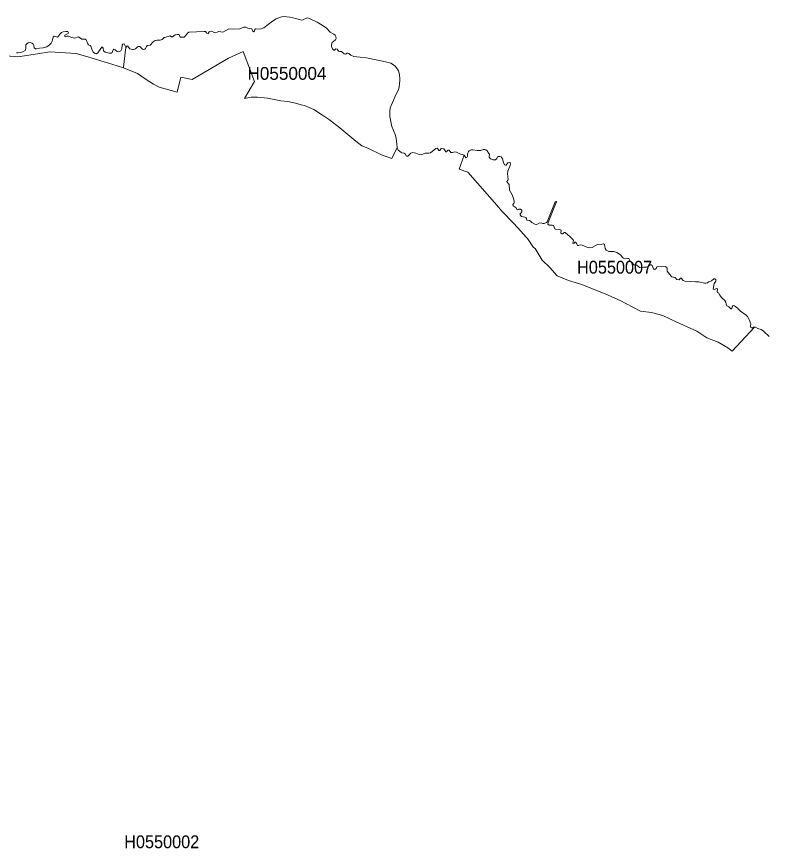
# Model space of a CAD drawing. Extents: x 369010 to 739155, y 6377141 to 6616555.
# Drawn here: x 436436 to 442308, y 6491485 to 6497981 of the extents above; entities that cross this region are included whole.
import ezdxf
from ezdxf.enums import TextEntityAlignment as Align

# ---------------------------------------------------------------- set-up
doc = ezdxf.new("R2010")
doc.units = 0
doc.header["$LTSCALE"] = 40
doc.layers.add('1', color=7, linetype='Continuous', lineweight=13)
doc.layers.add('2', color=7, linetype='Continuous')

msp = doc.modelspace()

# ---------------------------------------------------------------- linework, layer by layer
at = {"layer": '1'}
for points in [[(437288.38, 6497741.93), (437288.38, 6497741.76), (437271.01, 6497585.69), (437270.51, 6497582.05), (437381.23, 6497536.71), (437447.93, 6497489.21), (437505.03, 6497453.46), (437549.71, 6497428.8), (437689.07, 6497391.72), (437718.53, 6497508.07), (437808.23, 6497489.04), (438090.58, 6497657.03), (438204.95, 6497709.16), (438293.66, 6497472.82), (438215.87, 6497340.58), (438268.33, 6497352.5), (438318.15, 6497352.5), (438396.76, 6497343.07), (438499.05, 6497324.03), (438553.83, 6497316.92), (438613.24, 6497305), (438658.43, 6497293.08), (438684.58, 6497285.97), (438757.89, 6497255.02), (438824.59, 6497212.15), (438879.21, 6497174.09), (438960.14, 6497112.19), (439086.25, 6497007.42), (439131.44, 6496971.67), (439179.1, 6496953.63), (439286.18, 6496901.17), (439365.62, 6496873.37), (439406.84, 6496953.8), (439409.15, 6496958.27), (439408.32, 6496960.42), (439404.52, 6496981.6), (439400.71, 6497031.26), (439392.6, 6497059.72), (439367.11, 6497123.44), (439350.4, 6497201.56), (439350.4, 6497242.11), (439353.21, 6497267.93), (439389.13, 6497351.67), (439415.44, 6497405.3), (439420.57, 6497419.36), (439427.03, 6497448.49), (439430.01, 6497493.51), (439427.36, 6497528.43), (439418.42, 6497557.39), (439410.97, 6497570.63), (439392.27, 6497592.48), (439370.76, 6497609.86), (439359, 6497616.15), (439318.46, 6497628.39), (439231.4, 6497647.1), (439167.68, 6497657.69), (439069.04, 6497669.61), (439045.71, 6497678.54), (439031.64, 6497691.45), (439023.86, 6497695.09), (439018.73, 6497695.09), (439004.5, 6497687.98), (438994.23, 6497689.3), (438972.22, 6497707.34), (438956.83, 6497708.66), (438950.71, 6497711.48), (438939.12, 6497727.03), (438930.35, 6497727.86), (438919.43, 6497719.92), (438914.3, 6497719.59), (438904.2, 6497728.52), (438896.42, 6497748.22), (438895.59, 6497759.8), (438900.39, 6497778.18), (438927.37, 6497799.19), (438931.34, 6497808.79), (438930.35, 6497826.17), (438924.89, 6497835.27), (438914.3, 6497844.05), (438886.16, 6497858.45), (438855.21, 6497889.73), (438821.78, 6497915.21), (438782.72, 6497938.38), (438724.63, 6497965.53), (438707.25, 6497970.33), (438692.19, 6497967.18), (438673.82, 6497956.09), (438662.07, 6497954.27), (438615.73, 6497967.18), (438569.39, 6497977.11), (438546.05, 6497980.09), (438517.09, 6497980.59), (438496.4, 6497976.45), (438463.63, 6497962.55), (438434, 6497945.17), (438367.47, 6497892.04), (438338.51, 6497881.45), (438301.43, 6497884.59), (438297.13, 6497880.95), (438292.99, 6497868.04)], [(436357.09, 6497675.56), (436446.13, 6497666.79), (436599.56, 6497690.96), (436696.38, 6497705.35), (436900.61, 6497693.93), (437000.57, 6497662.98), (437119.57, 6497627.24), (437221.85, 6497596.29), (437270.51, 6497582.05), (437270.51, 6497582.05), (437271.01, 6497585.69), (437288.38, 6497741.76), (437288.38, 6497741.93), (437288.05, 6497741.93), (437276.96, 6497768.25), (437264.39, 6497766.59), (437260.58, 6497756.66), (437256.61, 6497728.19), (437248.66, 6497713.13), (437232.44, 6497705.35), (437220.53, 6497707.34), (437205.14, 6497722.07), (437196.03, 6497725.38), (437189.25, 6497720.25), (437181.63, 6497699.89), (437174.19, 6497695.42), (437159.95, 6497695.75), (437127.35, 6497702.71), (437114.77, 6497712.8), (437111.96, 6497735.64), (437105.5, 6497741.1), (437101.36, 6497741.1), (437092.59, 6497732.17), (437069.42, 6497696.91), (437059.66, 6497690.46), (437049.73, 6497691.78), (437036.82, 6497699.89), (437026.23, 6497718.59), (437016.79, 6497750.54), (437011, 6497756.33), (436998.09, 6497761.46), (436991.64, 6497767.58), (436977.9, 6497799.19), (436971.11, 6497803.33), (436944.63, 6497803.99), (436918.15, 6497821.7), (436890.51, 6497811.77), (436864.69, 6497816.9), (436840.53, 6497828.49), (436831.1, 6497828.49), (436821.5, 6497822.03), (436811.9, 6497825.01), (436813.72, 6497834.61), (436839.54, 6497850.17), (436840.86, 6497854.31), (436835.07, 6497863.24), (436821.5, 6497864.9), (436800.15, 6497862.09), (436787.24, 6497855.96), (436774.49, 6497844.38), (436763.41, 6497827.5), (436755.46, 6497821.37), (436728.32, 6497827.5), (436720.87, 6497820.38), (436714.42, 6497789.43), (436706.47, 6497773.38), (436693.56, 6497759.8), (436671.88, 6497745.9), (436643.58, 6497737.63), (436615.11, 6497735.64), (436590.95, 6497728.86), (436583.67, 6497729.85), (436571.75, 6497736.3), (436569.43, 6497755.01), (436565.79, 6497765.6), (436558.18, 6497773.04), (436540.97, 6497777.51), (436526.9, 6497775.03), (436515.31, 6497768.91), (436506.54, 6497759.8), (436508.53, 6497732.5), (436502.74, 6497716.61), (436483.7, 6497705.35), (436464.34, 6497699.89), (436444.98, 6497697.58), (436435.71, 6497698.57)], [(438292.99, 6497868.04), (438286.04, 6497862.75), (438281.57, 6497865.89), (438272.31, 6497886.42), (438242.51, 6497891.38), (438226.3, 6497898.17), (438210.9, 6497897.84), (438179.95, 6497885.92), (438133.45, 6497882.94), (438094.72, 6497885.59), (438046.39, 6497860.1), (438015.44, 6497863.58), (437990.29, 6497854.64), (437979.36, 6497856.62), (437960, 6497865.89), (437945.93, 6497865.56), (437940.8, 6497863.08), (437931.7, 6497847.85), (437922.26, 6497851.66), (437911.01, 6497863.24), (437900.75, 6497865.23), (437780.76, 6497859.44), (437771.49, 6497851), (437755.6, 6497829.81), (437743.35, 6497821.37), (437716.71, 6497821.37), (437711.58, 6497825.68), (437707.61, 6497835.61), (437700.82, 6497841.07), (437689.9, 6497841.73), (437674.84, 6497837.26), (437654.48, 6497821.7), (437646.04, 6497822.7), (437634.45, 6497830.14), (437594.57, 6497817.23), (437587.45, 6497817.57), (437572.55, 6497802.67), (437558.32, 6497795.88), (437532.67, 6497796.55), (437517.11, 6497793.4), (437503.54, 6497784.63), (437479.71, 6497758.81), (437456.54, 6497755.34), (437450.41, 6497748.22), (437443.63, 6497732.17), (437436.51, 6497726.7), (437424.59, 6497724.06), (437419.79, 6497726.04), (437398.11, 6497747.23), (437385.87, 6497747.23), (437380.74, 6497745.07), (437365.01, 6497729.19), (437349.46, 6497723.06), (437341.18, 6497722.73), (437320.82, 6497727.86), (437317.02, 6497730.84), (437305.27, 6497751.2), (437299.64, 6497753.18), (437291.36, 6497741.27), (437288.38, 6497741.93)], [(439859.99, 6496924.67), (439839.96, 6496918.88), (439827.22, 6496920.7), (439815.3, 6496938.74), (439810.67, 6496939.07), (439805.2, 6496936.59), (439794.28, 6496925), (439787.16, 6496925.5), (439772.6, 6496949.5), (439756.88, 6496951.98), (439750.42, 6496948.17), (439741.98, 6496933.94), (439732.71, 6496934.27), (439724.93, 6496949.17), (439719.47, 6496952.31), (439710.37, 6496951.65), (439668.17, 6496917.55), (439655.59, 6496915.57), (439627.95, 6496915.57), (439596.01, 6496900.84), (439580.78, 6496903.65), (439555.13, 6496915.24), (439527.98, 6496919.54), (439515.74, 6496913.91), (439492.24, 6496892.07), (439480.65, 6496891.74), (439469.73, 6496908.78), (439464.1, 6496913.09), (439444.9, 6496917.89), (439435.8, 6496922.69), (439415.44, 6496939.07), (439409.15, 6496958.27), (439406.84, 6496953.8), (439365.62, 6496873.37), (439286.18, 6496901.17), (439179.1, 6496953.63), (439131.44, 6496971.67), (439086.25, 6497007.42), (438960.14, 6497112.19), (438879.21, 6497174.09), (438824.59, 6497212.15), (438757.89, 6497255.02), (438684.58, 6497285.97), (438658.43, 6497293.08), (438613.24, 6497305), (438553.83, 6497316.92), (438499.05, 6497324.03), (438396.76, 6497343.07), (438318.15, 6497352.5), (438268.33, 6497352.5), (438215.87, 6497340.58), (438293.66, 6497472.82), (438204.95, 6497709.16), (438090.58, 6497657.03), (437808.23, 6497489.04), (437718.53, 6497508.07), (437689.07, 6497391.72), (437549.71, 6497428.8), (437505.03, 6497453.46), (437447.93, 6497489.21), (437381.23, 6497536.71), (437270.51, 6497582.05), (437270.51, 6497582.05), (437221.85, 6497596.29), (437119.57, 6497627.24), (437000.57, 6497662.98), (436900.61, 6497693.93), (436696.38, 6497705.35), (436599.56, 6497690.96), (436446.13, 6497666.79), (436357.09, 6497675.56)], [(440285.83, 6496625.77), (440282.68, 6496669.3), (440265.8, 6496689.66), (440266.13, 6496693.79), (440272.92, 6496702.23), (440275.23, 6496710.84), (440270.77, 6496753.37), (440272.92, 6496774.72), (440291.95, 6496817.26), (440294.27, 6496828.84), (440291.62, 6496839.27), (440288.48, 6496841.42), (440273.91, 6496839.44), (440258.85, 6496820.24), (440253.88, 6496819.91), (440246.27, 6496824.05), (440239.15, 6496840.43), (440231.38, 6496871.38), (440221.45, 6496885.61), (440210.69, 6496888.59), (440197.78, 6496888.76), (440192.32, 6496885.94), (440185.86, 6496873.7), (440177.26, 6496863.1), (440156.9, 6496862.11), (440136.54, 6496870.22), (440127.27, 6496882.14), (440128.27, 6496905.64), (440125.62, 6496912.76), (440111.39, 6496931.46), (440100.46, 6496940.39), (440092.85, 6496942.38), (440079.94, 6496941.72), (440060.58, 6496935.93), (440034.1, 6496933.94), (439998.68, 6496940.73), (439985.77, 6496940.06), (439969.88, 6496932.28), (439968.72, 6496929.14), (439964.75, 6496927.49), (439957.63, 6496906.3), (439956.81, 6496890.74), (439951.51, 6496879.82), (439944.23, 6496879.16), (439931.98, 6496898.19)], [(442312.92, 6495483.3), (442270.55, 6495525), (442252.68, 6495536.26), (442225.53, 6495545.36), (442207.49, 6495554.96), (442200.05, 6495555.29), (442024.61, 6495368.93), (441992.17, 6495394.92), (441916.04, 6495437.78), (441827.99, 6495471.22), (441749.38, 6495523.51), (441592.48, 6495594.85), (441484.41, 6495645.82), (441394.04, 6495669.65), (441308.31, 6495681.57), (441248.89, 6495712.52), (441148.93, 6495762.5), (441037.05, 6495812.48), (440851.19, 6495888.12), (440746.59, 6495919.07), (440658.54, 6495957.14), (440601.44, 6496021.52), (440542.03, 6496078.62), (440487.25, 6496168.98), (440473.01, 6496178.58), (440425.35, 6496247.59), (440415.91, 6496257.19), (440373.05, 6496304.69), (440320.75, 6496364.27), (440225.42, 6496461.76), (440187.35, 6496509.42), (439960.12, 6496766.62), (439893.42, 6496788.96), (439931.98, 6496898.19), (439915.43, 6496904.31), (439902.52, 6496905.64), (439870.58, 6496923.35), (439859.99, 6496924.67)], [(439931.98, 6496898.19), (439893.42, 6496788.96), (439960.12, 6496766.62), (440187.35, 6496509.42), (440225.42, 6496461.76), (440320.75, 6496364.27), (440373.05, 6496304.69), (440415.91, 6496257.19), (440425.35, 6496247.59), (440473.01, 6496178.58), (440487.25, 6496168.98), (440542.03, 6496078.62), (440601.44, 6496021.52), (440658.54, 6495957.14), (440746.59, 6495919.07), (440851.19, 6495888.12), (441037.05, 6495812.48), (441148.93, 6495762.5), (441248.89, 6495712.52), (441308.31, 6495681.57), (441394.04, 6495669.65), (441484.41, 6495645.82), (441592.48, 6495594.85), (441749.38, 6495523.51), (441827.99, 6495471.22), (441916.04, 6495437.78), (441992.17, 6495394.92), (442024.61, 6495368.93), (442200.05, 6495555.29), (442192.27, 6495555.62), (442184.32, 6495550.16), (442176.21, 6495549.5), (442170.09, 6495553.97), (442168.1, 6495565.72), (442169.76, 6495582.43), (442158.67, 6495616.03), (442144.77, 6495639.7), (442134.51, 6495649.96), (442089.32, 6495679.42), (442065.66, 6495703.58), (442042.65, 6495723.28), (442032.06, 6495725.26), (442024.28, 6495714.67), (442022.96, 6495702.09), (442019.15, 6495699.11), (442015.01, 6495699.45), (441999.46, 6495715), (441984.56, 6495723.28), (441979.43, 6495734.37), (441975.13, 6495750.42), (441966.85, 6495764.32), (441941.03, 6495787.99), (441928.95, 6495804.71), (441918.69, 6495824.73), (441911.57, 6495825.39), (441908.26, 6495833.67), (441909.26, 6495851.38), (441907.27, 6495854.85), (441901.81, 6495857.5), (441886.42, 6495849.72), (441877.64, 6495851.71), (441885.42, 6495895.24), (441898.33, 6495915.59), (441898, 6495924.37), (441890.55, 6495932.14), (441882.11, 6495931.81), (441863.08, 6495916.59), (441851.49, 6495911.46), (441840.74, 6495909.47), (441832.13, 6495902.02), (441820.38, 6495898.55), (441808.79, 6495898.88), (441764.61, 6495910.13), (441739.28, 6495908.48), (441656.2, 6495915.59), (441643.29, 6495920.72), (441627.24, 6495938.93), (441620.78, 6495938.27), (441610.02, 6495925.36), (441593.97, 6495928.17), (441578.58, 6495943.4), (441554.91, 6495949.85), (441548.29, 6495954.32), (441517.34, 6495993.71), (441516.68, 6496009.43), (441513.7, 6496021.35), (441501.45, 6496029.13), (441470.5, 6496027.14), (441444.35, 6496029.79), (441437.57, 6496025.49), (441430.29, 6496014.23), (441421.18, 6496005.96), (441413.41, 6496007.45), (441409.27, 6496012.08), (441399.34, 6496038.07), (441392.22, 6496043.36), (441384.77, 6496042.7), (441379.31, 6496039.72), (441367.06, 6496026.81), (441358.29, 6496024.33)], [(441358.29, 6496024.33), (441332.47, 6496023.01), (441314.77, 6496018.54), (441300.37, 6496022.34), (441279.68, 6496040.71), (441270.74, 6496043.03), (441256.84, 6496042.7), (441245.92, 6496060.08), (441227.38, 6496068.52), (441222.91, 6496082.26), (441216.79, 6496090.7), (441207.52, 6496091.69), (441193.95, 6496089.37), (441175.91, 6496094.17), (441168.13, 6496100.3), (441154.56, 6496117.18), (441136.85, 6496130.58), (441124.27, 6496137.37), (441100.77, 6496145.81), (441062.37, 6496147.13), (441041.19, 6496158.06), (441031.75, 6496169.97), (441027.28, 6496201.92), (441021.16, 6496206.05), (441006.93, 6496202.58), (440972.17, 6496201.25), (440930.3, 6496177.75), (440910.27, 6496174.44), (440890.91, 6496179.9), (440852.18, 6496196.45), (440838.11, 6496197.45), (440824.87, 6496192.15), (440817.76, 6496192.81), (440813.29, 6496198.27), (440808.32, 6496211.18), (440800.38, 6496220.29), (440796.41, 6496220.29), (440791.28, 6496211.51), (440782.01, 6496208.04), (440779.36, 6496212.51), (440784.49, 6496232.53), (440781.01, 6496239.32), (440760, 6496261.17), (440720.77, 6496295.43), (440712.99, 6496296.09), (440701.41, 6496285), (440694.95, 6496283.84), (440687.17, 6496289.3), (440686.18, 6496293.77), (440690.15, 6496307.01), (440689.16, 6496313.8), (440680.06, 6496317.27), (440645.3, 6496319.59), (440640.83, 6496323.06), (440630.74, 6496349.21), (440622.13, 6496351.86), (440595.65, 6496352.69), (440586.22, 6496360.14), (440587.87, 6496372.38), (440649.11, 6496528.45), (440653.41, 6496531.27), (440653.91, 6496534.91), (440649.77, 6496536.56), (440641.66, 6496533.25), (440581.09, 6496378.84), (440574.3, 6496373.05), (440556.26, 6496365.6), (440546.66, 6496365.93), (440532.43, 6496370.23), (440518.36, 6496367.25), (440498.33, 6496358.48), (440484.1, 6496359.14), (440460.1, 6496372.22), (440448.68, 6496383.31), (440441.57, 6496387.28), (440422.2, 6496391.09), (440419.39, 6496403.66), (440412.6, 6496410.78), (440394.56, 6496418.23), (440379.67, 6496421.04), (440373.88, 6496425.01), (440370.07, 6496432.46), (440369.74, 6496440.08), (440381.65, 6496455.63), (440382.32, 6496468.21), (440372.55, 6496477.15), (440362.29, 6496477.15), (440358.32, 6496474.67), (440347.73, 6496473.01), (440344.25, 6496475.49), (440337.46, 6496488.4), (440313.63, 6496502.31), (440310.65, 6496507.1), (440310.65, 6496512.9), (440320.09, 6496522.33), (440323.23, 6496529.12), (440323.23, 6496538.05), (440317.44, 6496559.4), (440305.52, 6496589.36), (440285.83, 6496625.77)]]:
    msp.add_lwpolyline(points, dxfattribs=at)

# ---------------------------------------------------------------- texts
at = {"layer": '2'}
msp.add_text('H0550004', height=100, dxfattribs=at).set_placement((438547.67, 6497487.16), align=Align.CENTER)
at = {"layer": '2', "width": 0.95}
for s, p in [('H0550007', (441106.6, 6495973.64)), ('H0550002', (437569.27, 6491486.7))]:
    msp.add_text(s, height=100, dxfattribs=at).set_placement(p, align=Align.CENTER)

doc.saveas('drawing.dxf')
